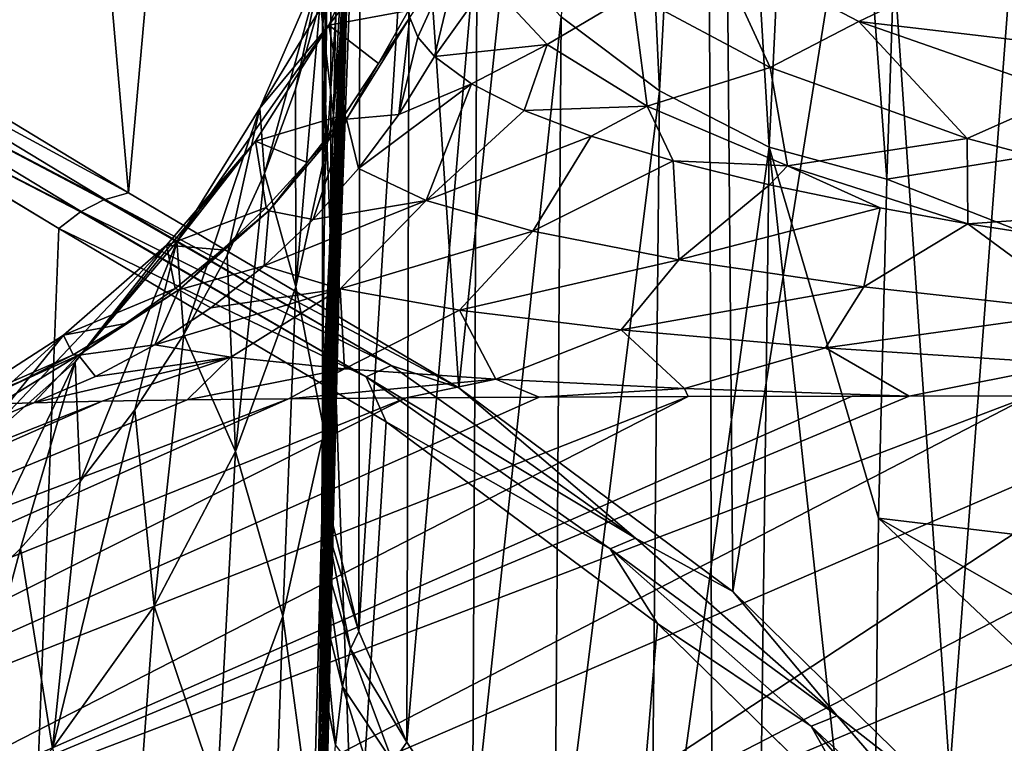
# Model space of a CAD drawing. Header units: millimetres. Extents: x -24 to 24, y 0 to 188.
# Tile 404 of 460: x -12.22 to -10.17, y 170.45 to 171.96. Entities that reach past the tile are written whole.
import ezdxf

# ---------------------------------------------------------------- set-up
doc = ezdxf.new("R2010")
doc.units = ezdxf.units.MM
doc.header["$LTSCALE"] = 58.620611
for name, color, linetype in [('103', 7, 'CONTINUOUS'), ('105', 7, 'CONTINUOUS'), ('112', 7, 'CONTINUOUS'), ('113', 7, 'CONTINUOUS'), ('114', 7, 'CONTINUOUS'), ('115', 7, 'CONTINUOUS'), ('116', 7, 'CONTINUOUS'), ('117', 7, 'CONTINUOUS'), ('125', 7, 'CONTINUOUS'), ('166', 7, 'CONTINUOUS'), ('173', 7, 'CONTINUOUS'), ('402', 7, 'CONTINUOUS'), ('405', 7, 'CONTINUOUS'), ('406', 7, 'CONTINUOUS'), ('77', 7, 'CONTINUOUS'), ('78', 7, 'CONTINUOUS'), ('89', 7, 'CONTINUOUS')]:
    doc.layers.add(name, color=color, linetype=linetype)

msp = doc.modelspace()

# ---------------------------------------------------------------- linework, layer by layer
at = {"layer": '103', "color": 7, "linetype": 'CONTINUOUS'}
for points in [[(-11.405, 171.9653, -1.0714), (-11.2946, 172.1299, -1.0929), (-11.3883, 171.9244, -1.5043), (-11.405, 171.9653, -1.0714)], [(-11.3883, 171.9244, -1.5043), (-11.2946, 172.1299, -1.0929), (-11.3537, 171.8837, -1.9433), (-11.3883, 171.9244, -1.5043)], [(-11.3537, 171.8837, -1.9433), (-11.2946, 172.1299, -1.0929), (-11.2415, 172.0408, -1.955), (-11.3537, 171.8837, -1.9433)]]:
    msp.add_3dface(points, dxfattribs=at)
at = {"layer": '105', "color": 7, "linetype": 'CONTINUOUS'}
for points in [[(-10.6543, 171.861, -4.4017), (-10.9409, 172.0149, -3.1923), (-10.7706, 172.1143, -3.2238), (-10.6543, 171.861, -4.4017)], [(-10.3055, 172.0356, -4.3873), (-10.4692, 171.9568, -4.4621), (-10.7706, 172.1143, -3.2238), (-10.3055, 172.0356, -4.3873)], [(-10.4692, 171.9568, -4.4621), (-10.6543, 171.861, -4.4017), (-10.7706, 172.1143, -3.2238), (-10.4692, 171.9568, -4.4621)], [(-10.3055, 172.0356, -4.3873), (-10.1071, 172.068, -4.3888), (-9.8886, 171.8886, -5.5557), (-10.3055, 172.0356, -4.3873)], [(-11.3537, 171.8837, -1.9433), (-11.2415, 172.0408, -1.955), (-11.1188, 171.9092, -2.9739), (-11.3537, 171.8837, -1.9433)], [(-11.1188, 171.9092, -2.9739), (-11.2415, 172.0408, -1.955), (-10.9409, 172.0149, -3.1923), (-11.1188, 171.9092, -2.9739)], [(-10.3055, 172.0356, -4.3873), (-9.8886, 171.8886, -5.5557), (-10.4692, 171.9568, -4.4621), (-10.3055, 172.0356, -4.3873)], [(-10.9104, 171.7808, -3.9798), (-11.1188, 171.9092, -2.9739), (-10.9409, 172.0149, -3.1923), (-10.9104, 171.7808, -3.9798)], [(-10.6543, 171.861, -4.4017), (-10.9104, 171.7808, -3.9798), (-10.9409, 172.0149, -3.1923), (-10.6543, 171.861, -4.4017)], [(-10.2437, 171.713, -5.577), (-10.6543, 171.861, -4.4017), (-10.4692, 171.9568, -4.4621), (-10.2437, 171.713, -5.577)], [(-9.8886, 171.8886, -5.5557), (-10.0358, 171.8058, -5.663), (-10.4692, 171.9568, -4.4621), (-9.8886, 171.8886, -5.5557)], [(-10.0358, 171.8058, -5.663), (-10.2437, 171.713, -5.577), (-10.4692, 171.9568, -4.4621), (-10.0358, 171.8058, -5.663)], [(-11.276, 171.8268, -2.5628), (-11.3537, 171.8837, -1.9433), (-11.1188, 171.9092, -2.9739), (-11.276, 171.8268, -2.5628)], [(-11.1669, 171.7716, -3.1751), (-11.276, 171.8268, -2.5628), (-11.1188, 171.9092, -2.9739), (-11.1669, 171.7716, -3.1751)], [(-10.9104, 171.7808, -3.9798), (-11.1669, 171.7716, -3.1751), (-11.1188, 171.9092, -2.9739), (-10.9104, 171.7808, -3.9798)], [(-10.6175, 171.6561, -4.9657), (-10.9104, 171.7808, -3.9798), (-10.6543, 171.861, -4.4017), (-10.6175, 171.6561, -4.9657)], [(-10.2437, 171.713, -5.577), (-10.6175, 171.6561, -4.9657), (-10.6543, 171.861, -4.4017), (-10.2437, 171.713, -5.577)], [(-9.713, 171.5722, -6.7061), (-10.2437, 171.713, -5.577), (-10.0358, 171.8058, -5.663), (-9.713, 171.5722, -6.7061)], [(-11.0267, 171.718, -3.7787), (-11.1669, 171.7716, -3.1751), (-10.9104, 171.7808, -3.9798), (-11.0267, 171.718, -3.7787)], [(-10.8559, 171.6662, -4.3725), (-11.0267, 171.718, -3.7787), (-10.9104, 171.7808, -3.9798), (-10.8559, 171.6662, -4.3725)], [(-10.6175, 171.6561, -4.9657), (-10.8559, 171.6662, -4.3725), (-10.9104, 171.7808, -3.9798), (-10.6175, 171.6561, -4.9657)], [(-10.2419, 171.5354, -5.9252), (-10.6175, 171.6561, -4.9657), (-10.2437, 171.713, -5.577), (-10.2419, 171.5354, -5.9252)], [(-9.713, 171.5722, -6.7061), (-10.2419, 171.5354, -5.9252), (-10.2437, 171.713, -5.577), (-9.713, 171.5722, -6.7061)], [(-10.655, 171.6163, -4.9551), (-10.8559, 171.6662, -4.3725), (-10.6175, 171.6561, -4.9657), (-10.655, 171.6163, -4.9551)], [(-10.4246, 171.5684, -5.5253), (-10.655, 171.6163, -4.9551), (-10.6175, 171.6561, -4.9657), (-10.4246, 171.5684, -5.5253)], [(-10.2419, 171.5354, -5.9252), (-10.4246, 171.5684, -5.5253), (-10.6175, 171.6561, -4.9657), (-10.2419, 171.5354, -5.9252)], [(-9.8784, 171.4791, -6.6227), (-10.2419, 171.5354, -5.9252), (-9.713, 171.5722, -6.7061), (-9.8784, 171.4791, -6.6227)]]:
    msp.add_3dface(points, dxfattribs=at)
at = {"layer": '112', "color": 7, "linetype": 'CONTINUOUS'}
for points in [[(-11.5331, 172.126, 9.4799), (-11.5298, 172.3679, 6.8032), (-11.5637, 171.761, 9.4024), (-11.5331, 172.126, 9.4799)], [(-11.5298, 172.3679, 6.8032), (-11.5539, 172.1812, 6.7775), (-11.5637, 171.761, 9.4024), (-11.5298, 172.3679, 6.8032)], [(-11.5539, 172.1812, 6.7775), (-11.5918, 171.9969, 6.7507), (-11.5637, 171.761, 9.4024), (-11.5539, 172.1812, 6.7775)], [(-11.5476, 171.5956, 11.741), (-11.5331, 172.126, 9.4799), (-11.5637, 171.761, 9.4024), (-11.5476, 171.5956, 11.741)], [(-11.5918, 171.9969, 6.7507), (-11.6432, 171.8162, 6.7227), (-11.6424, 171.4039, 9.3221), (-11.5918, 171.9969, 6.7507)], [(-11.5637, 171.761, 9.4024), (-11.5918, 171.9969, 6.7507), (-11.6424, 171.4039, 9.3221), (-11.5637, 171.761, 9.4024)], [(-11.6432, 171.8162, 6.7227), (-11.708, 171.6399, 6.6938), (-11.6424, 171.4039, 9.3221), (-11.6432, 171.8162, 6.7227)], [(-11.5637, 171.761, 9.4024), (-11.6424, 171.4039, 9.3221), (-11.5834, 171.1028, 11.9848), (-11.5637, 171.761, 9.4024)], [(-11.5502, 171.4965, 12.1012), (-11.5637, 171.761, 9.4024), (-11.5834, 171.1028, 11.9848), (-11.5502, 171.4965, 12.1012)], [(-11.5502, 171.4965, 12.1012), (-11.5476, 171.5956, 11.741), (-11.5637, 171.761, 9.4024), (-11.5502, 171.4965, 12.1012)], [(-11.708, 171.6399, 6.6938), (-11.7857, 171.4691, 6.6641), (-11.7678, 171.0611, 9.2391), (-11.708, 171.6399, 6.6938)], [(-11.6424, 171.4039, 9.3221), (-11.708, 171.6399, 6.6938), (-11.7678, 171.0611, 9.2391), (-11.6424, 171.4039, 9.3221)], [(-11.5656, 170.8753, 14.0844), (-11.5502, 171.4965, 12.1012), (-11.5834, 171.1028, 11.9848), (-11.5656, 170.8753, 14.0844)], [(-11.7857, 171.4691, 6.6641), (-11.8759, 171.3046, 6.6337), (-11.7678, 171.0611, 9.2391), (-11.7857, 171.4691, 6.6641)], [(-11.6424, 171.4039, 9.3221), (-11.7678, 171.0611, 9.2391), (-11.6694, 170.7178, 11.8667), (-11.6424, 171.4039, 9.3221)], [(-11.5834, 171.1028, 11.9848), (-11.6424, 171.4039, 9.3221), (-11.6694, 170.7178, 11.8667), (-11.5834, 171.1028, 11.9848)], [(-11.8759, 171.3046, 6.6337), (-11.9781, 171.1475, 6.6029), (-11.9379, 170.7384, 9.1547), (-11.8759, 171.3046, 6.6337)], [(-11.7678, 171.0611, 9.2391), (-11.8759, 171.3046, 6.6337), (-11.9379, 170.7384, 9.1547), (-11.7678, 171.0611, 9.2391)], [(-11.9781, 171.1475, 6.6029), (-12.0917, 170.9984, 6.5718), (-12.1497, 170.4415, 9.0704), (-11.9781, 171.1475, 6.6029)], [(-11.9379, 170.7384, 9.1547), (-11.9781, 171.1475, 6.6029), (-12.1497, 170.4415, 9.0704), (-11.9379, 170.7384, 9.1547)], [(-11.5834, 171.1028, 11.9848), (-11.6694, 170.7178, 11.8667), (-11.6064, 170.248, 14.5119), (-11.5834, 171.1028, 11.9848)], [(-11.5706, 170.6658, 14.6723), (-11.5834, 171.1028, 11.9848), (-11.6064, 170.248, 14.5119), (-11.5706, 170.6658, 14.6723)], [(-11.5706, 170.6658, 14.6723), (-11.5656, 170.8753, 14.0844), (-11.5834, 171.1028, 11.9848), (-11.5706, 170.6658, 14.6723)], [(-11.7678, 171.0611, 9.2391), (-11.9379, 170.7384, 9.1547), (-11.8065, 170.3485, 11.7467), (-11.7678, 171.0611, 9.2391)], [(-11.6694, 170.7178, 11.8667), (-11.7678, 171.0611, 9.2391), (-11.8065, 170.3485, 11.7467), (-11.6694, 170.7178, 11.8667)], [(-12.0917, 170.9984, 6.5718), (-12.2162, 170.8583, 6.5406), (-12.1497, 170.4415, 9.0704), (-12.0917, 170.9984, 6.5718)], [(-12.2162, 170.8583, 6.5406), (-12.3509, 170.728, 6.5094), (-12.3996, 170.1752, 8.9876), (-12.2162, 170.8583, 6.5406)], [(-12.1497, 170.4415, 9.0704), (-12.2162, 170.8583, 6.5406), (-12.3996, 170.1752, 8.9876), (-12.1497, 170.4415, 9.0704)], [(-11.9379, 170.7384, 9.1547), (-12.1497, 170.4415, 9.0704), (-11.9926, 170.0013, 11.6267), (-11.9379, 170.7384, 9.1547)], [(-11.8065, 170.3485, 11.7467), (-11.9379, 170.7384, 9.1547), (-11.9926, 170.0013, 11.6267), (-11.8065, 170.3485, 11.7467)], [(-11.6694, 170.7178, 11.8667), (-11.8065, 170.3485, 11.7467), (-11.6994, 169.8393, 14.3511), (-11.6694, 170.7178, 11.8667)], [(-11.6064, 170.248, 14.5119), (-11.6694, 170.7178, 11.8667), (-11.6994, 169.8393, 14.3511), (-11.6064, 170.248, 14.5119)], [(-11.586, 170.003, 16.3432), (-11.5706, 170.6658, 14.6723), (-11.6064, 170.248, 14.5119), (-11.586, 170.003, 16.3432)]]:
    msp.add_3dface(points, dxfattribs=at)
at = {"layer": '113', "color": 7, "linetype": 'CONTINUOUS'}
for points in [[(-11.4569, 172.205, 1.636), (-11.5733, 171.9493, 1.648), (-11.7175, 171.7764, 4.1829), (-11.4569, 172.205, 1.636)], [(-11.5865, 172.078, 4.2201), (-11.4569, 172.205, 1.636), (-11.7175, 171.7764, 4.1829), (-11.5865, 172.078, 4.2201)], [(-11.4569, 172.205, 1.636), (-11.4378, 172.1262, 0.6761), (-11.5733, 171.9493, 1.648), (-11.4569, 172.205, 1.636)], [(-11.4378, 172.1262, 0.6761), (-11.4073, 171.9797, -0.9262), (-11.5733, 171.9493, 1.648), (-11.4378, 172.1262, 0.6761)], [(-11.708, 171.6399, 6.6938), (-11.5865, 172.078, 4.2201), (-11.7175, 171.7764, 4.1829), (-11.708, 171.6399, 6.6938)], [(-11.708, 171.6399, 6.6938), (-11.6432, 171.8162, 6.7227), (-11.5865, 172.078, 4.2201), (-11.708, 171.6399, 6.6938)], [(-11.6432, 171.8162, 6.7227), (-11.5918, 171.9969, 6.7507), (-11.5865, 172.078, 4.2201), (-11.6432, 171.8162, 6.7227)], [(-11.4073, 171.9797, -0.9262), (-11.47, 171.8692, -0.9254), (-11.5733, 171.9493, 1.648), (-11.4073, 171.9797, -0.9262)], [(-11.5733, 171.9493, 1.648), (-11.7263, 171.7077, 1.6263), (-11.8905, 171.4976, 4.1405), (-11.5733, 171.9493, 1.648)], [(-11.7175, 171.7764, 4.1829), (-11.5733, 171.9493, 1.648), (-11.8905, 171.4976, 4.1405), (-11.7175, 171.7764, 4.1829)], [(-11.5733, 171.9493, 1.648), (-11.5406, 171.7634, -0.9258), (-11.7263, 171.7077, 1.6263), (-11.5733, 171.9493, 1.648)], [(-11.47, 171.8692, -0.9254), (-11.5406, 171.7634, -0.9258), (-11.5733, 171.9493, 1.648), (-11.47, 171.8692, -0.9254)], [(-11.8759, 171.3046, 6.6337), (-11.7175, 171.7764, 4.1829), (-11.8905, 171.4976, 4.1405), (-11.8759, 171.3046, 6.6337)], [(-11.8759, 171.3046, 6.6337), (-11.7857, 171.4691, 6.6641), (-11.7175, 171.7764, 4.1829), (-11.8759, 171.3046, 6.6337)], [(-11.7857, 171.4691, 6.6641), (-11.708, 171.6399, 6.6938), (-11.7175, 171.7764, 4.1829), (-11.7857, 171.4691, 6.6641)], [(-11.5406, 171.7634, -0.9258), (-11.6187, 171.6632, -0.9278), (-11.7263, 171.7077, 1.6263), (-11.5406, 171.7634, -0.9258)], [(-11.7263, 171.7077, 1.6263), (-11.912, 171.4909, 1.5989), (-12.1019, 171.2473, 4.094), (-11.7263, 171.7077, 1.6263)], [(-11.8905, 171.4976, 4.1405), (-11.7263, 171.7077, 1.6263), (-12.1019, 171.2473, 4.094), (-11.8905, 171.4976, 4.1405)], [(-11.7263, 171.7077, 1.6263), (-11.704, 171.569, -0.9313), (-11.912, 171.4909, 1.5989), (-11.7263, 171.7077, 1.6263)], [(-11.6187, 171.6632, -0.9278), (-11.704, 171.569, -0.9313), (-11.7263, 171.7077, 1.6263), (-11.6187, 171.6632, -0.9278)], [(-11.704, 171.569, -0.9313), (-11.7959, 171.4813, -0.9364), (-11.912, 171.4909, 1.5989), (-11.704, 171.569, -0.9313)], [(-11.912, 171.4909, 1.5989), (-12.1266, 171.3033, 1.5664), (-12.3472, 171.0309, 4.0443), (-11.912, 171.4909, 1.5989)], [(-12.1019, 171.2473, 4.094), (-11.912, 171.4909, 1.5989), (-12.3472, 171.0309, 4.0443), (-12.1019, 171.2473, 4.094)], [(-11.912, 171.4909, 1.5989), (-11.894, 171.4007, -0.9429), (-12.1266, 171.3033, 1.5664), (-11.912, 171.4909, 1.5989)], [(-12.0917, 170.9984, 6.5718), (-11.8905, 171.4976, 4.1405), (-12.1019, 171.2473, 4.094), (-12.0917, 170.9984, 6.5718)], [(-12.0917, 170.9984, 6.5718), (-11.9781, 171.1475, 6.6029), (-11.8905, 171.4976, 4.1405), (-12.0917, 170.9984, 6.5718)], [(-11.9781, 171.1475, 6.6029), (-11.8759, 171.3046, 6.6337), (-11.8905, 171.4976, 4.1405), (-11.9781, 171.1475, 6.6029)], [(-11.7959, 171.4813, -0.9364), (-11.894, 171.4007, -0.9429), (-11.912, 171.4909, 1.5989), (-11.7959, 171.4813, -0.9364)], [(-11.894, 171.4007, -0.9429), (-11.9976, 171.3276, -0.9509), (-12.1266, 171.3033, 1.5664), (-11.894, 171.4007, -0.9429)], [(-11.9976, 171.3276, -0.9509), (-12.1063, 171.2624, -0.9603), (-12.1266, 171.3033, 1.5664), (-11.9976, 171.3276, -0.9509)], [(-12.1266, 171.3033, 1.5664), (-12.3655, 171.149, 1.5296), (-12.6213, 170.853, 3.9925), (-12.1266, 171.3033, 1.5664)], [(-12.3472, 171.0309, 4.0443), (-12.1266, 171.3033, 1.5664), (-12.6213, 170.853, 3.9925), (-12.3472, 171.0309, 4.0443)], [(-12.1266, 171.3033, 1.5664), (-12.1063, 171.2624, -0.9603), (-12.3655, 171.149, 1.5296), (-12.1266, 171.3033, 1.5664)], [(-12.1063, 171.2624, -0.9603), (-12.2194, 171.2055, -0.9711), (-12.3655, 171.149, 1.5296), (-12.1063, 171.2624, -0.9603)], [(-12.3509, 170.728, 6.5094), (-12.2162, 170.8583, 6.5406), (-12.1019, 171.2473, 4.094), (-12.3509, 170.728, 6.5094)], [(-12.3509, 170.728, 6.5094), (-12.1019, 171.2473, 4.094), (-12.3472, 171.0309, 4.0443), (-12.3509, 170.728, 6.5094)], [(-12.2162, 170.8583, 6.5406), (-12.0917, 170.9984, 6.5718), (-12.1019, 171.2473, 4.094), (-12.2162, 170.8583, 6.5406)]]:
    msp.add_3dface(points, dxfattribs=at)
at = {"layer": '114', "color": 7, "linetype": 'CONTINUOUS'}
for points in [[(-11.4073, 171.9797, -0.9262), (-11.405, 171.9653, -1.0714), (-11.47, 171.8692, -0.9254), (-11.4073, 171.9797, -0.9262)], [(-11.47, 171.8692, -0.9254), (-11.405, 171.9653, -1.0714), (-11.5371, 171.7532, -1.0689), (-11.47, 171.8692, -0.9254)], [(-11.5406, 171.7634, -0.9258), (-11.47, 171.8692, -0.9254), (-11.5371, 171.7532, -1.0689), (-11.5406, 171.7634, -0.9258)], [(-11.6987, 171.5625, -1.0727), (-11.6187, 171.6632, -0.9278), (-11.5371, 171.7532, -1.0689), (-11.6987, 171.5625, -1.0727)], [(-11.6187, 171.6632, -0.9278), (-11.5406, 171.7634, -0.9258), (-11.5371, 171.7532, -1.0689), (-11.6187, 171.6632, -0.9278)], [(-11.704, 171.569, -0.9313), (-11.6187, 171.6632, -0.9278), (-11.6987, 171.5625, -1.0727), (-11.704, 171.569, -0.9313)], [(-11.7959, 171.4813, -0.9364), (-11.704, 171.569, -0.9313), (-11.6987, 171.5625, -1.0727), (-11.7959, 171.4813, -0.9364)], [(-11.8861, 171.3974, -1.0828), (-11.7959, 171.4813, -0.9364), (-11.6987, 171.5625, -1.0727), (-11.8861, 171.3974, -1.0828)], [(-11.894, 171.4007, -0.9429), (-11.7959, 171.4813, -0.9364), (-11.8861, 171.3974, -1.0828), (-11.894, 171.4007, -0.9429)], [(-12.0953, 171.2617, -1.099), (-11.9976, 171.3276, -0.9509), (-11.8861, 171.3974, -1.0828), (-12.0953, 171.2617, -1.099)], [(-11.9976, 171.3276, -0.9509), (-11.894, 171.4007, -0.9429), (-11.8861, 171.3974, -1.0828), (-11.9976, 171.3276, -0.9509)], [(-12.1063, 171.2624, -0.9603), (-11.9976, 171.3276, -0.9509), (-12.0953, 171.2617, -1.099), (-12.1063, 171.2624, -0.9603)], [(-12.3217, 171.1581, -1.1209), (-12.2194, 171.2055, -0.9711), (-12.0953, 171.2617, -1.099), (-12.3217, 171.1581, -1.1209)], [(-12.2194, 171.2055, -0.9711), (-12.1063, 171.2624, -0.9603), (-12.0953, 171.2617, -1.099), (-12.2194, 171.2055, -0.9711)]]:
    msp.add_3dface(points, dxfattribs=at)
at = {"layer": '115', "color": 7, "linetype": 'CONTINUOUS'}
for points in [[(-11.5371, 171.7532, -1.0689), (-11.405, 171.9653, -1.0714), (-11.428, 171.7633, -1.9484), (-11.5371, 171.7532, -1.0689)], [(-11.405, 171.9653, -1.0714), (-11.3883, 171.9244, -1.5043), (-11.428, 171.7633, -1.9484), (-11.405, 171.9653, -1.0714)], [(-11.3883, 171.9244, -1.5043), (-11.3537, 171.8837, -1.9433), (-11.428, 171.7633, -1.9484), (-11.3883, 171.9244, -1.5043)], [(-11.6987, 171.5625, -1.0727), (-11.5371, 171.7532, -1.0689), (-11.6063, 171.5443, -1.9671), (-11.6987, 171.5625, -1.0727)], [(-11.6063, 171.5443, -1.9671), (-11.5371, 171.7532, -1.0689), (-11.512, 171.6503, -1.9563), (-11.6063, 171.5443, -1.9671)], [(-11.512, 171.6503, -1.9563), (-11.5371, 171.7532, -1.0689), (-11.428, 171.7633, -1.9484), (-11.512, 171.6503, -1.9563)], [(-11.8861, 171.3974, -1.0828), (-11.6987, 171.5625, -1.0727), (-11.7086, 171.4478, -1.9806), (-11.8861, 171.3974, -1.0828)], [(-11.7086, 171.4478, -1.9806), (-11.6987, 171.5625, -1.0727), (-11.6063, 171.5443, -1.9671), (-11.7086, 171.4478, -1.9806)], [(-11.8192, 171.3603, -1.9968), (-11.8861, 171.3974, -1.0828), (-11.7086, 171.4478, -1.9806), (-11.8192, 171.3603, -1.9968)], [(-12.0953, 171.2617, -1.099), (-11.8861, 171.3974, -1.0828), (-11.9365, 171.2833, -2.0155), (-12.0953, 171.2617, -1.099)], [(-11.9365, 171.2833, -2.0155), (-11.8861, 171.3974, -1.0828), (-11.8192, 171.3603, -1.9968), (-11.9365, 171.2833, -2.0155)], [(-12.0599, 171.2171, -2.0366), (-12.0953, 171.2617, -1.099), (-11.9365, 171.2833, -2.0155), (-12.0599, 171.2171, -2.0366)], [(-12.2614, 171.1602, -1.6118), (-12.3217, 171.1581, -1.1209), (-12.0953, 171.2617, -1.099), (-12.2614, 171.1602, -1.6118)], [(-12.1884, 171.1623, -2.0598), (-12.2614, 171.1602, -1.6118), (-12.0953, 171.2617, -1.099), (-12.1884, 171.1623, -2.0598)], [(-12.1884, 171.1623, -2.0598), (-12.0953, 171.2617, -1.099), (-12.0599, 171.2171, -2.0366), (-12.1884, 171.1623, -2.0598)]]:
    msp.add_3dface(points, dxfattribs=at)
at = {"layer": '116', "color": 7, "linetype": 'CONTINUOUS'}
for points in [[(-11.3537, 171.8837, -1.9433), (-11.276, 171.8268, -2.5628), (-11.428, 171.7633, -1.9484), (-11.3537, 171.8837, -1.9433)], [(-11.276, 171.8268, -2.5628), (-11.512, 171.6503, -1.9563), (-11.428, 171.7633, -1.9484), (-11.276, 171.8268, -2.5628)], [(-11.512, 171.6503, -1.9563), (-11.276, 171.8268, -2.5628), (-11.3708, 171.5837, -2.9345), (-11.512, 171.6503, -1.9563)], [(-11.276, 171.8268, -2.5628), (-11.1669, 171.7716, -3.1751), (-11.3708, 171.5837, -2.9345), (-11.276, 171.8268, -2.5628)], [(-11.1669, 171.7716, -3.1751), (-11.0267, 171.718, -3.7787), (-11.3708, 171.5837, -2.9345), (-11.1669, 171.7716, -3.1751)], [(-11.3708, 171.5837, -2.9345), (-11.0267, 171.718, -3.7787), (-11.1483, 171.52, -3.9029), (-11.3708, 171.5837, -2.9345)], [(-11.0267, 171.718, -3.7787), (-10.8559, 171.6662, -4.3725), (-11.1483, 171.52, -3.9029), (-11.0267, 171.718, -3.7787)], [(-11.6063, 171.5443, -1.9671), (-11.512, 171.6503, -1.9563), (-11.3708, 171.5837, -2.9345), (-11.6063, 171.5443, -1.9671)], [(-11.1483, 171.52, -3.9029), (-10.8559, 171.6662, -4.3725), (-10.8442, 171.4599, -4.8542), (-11.1483, 171.52, -3.9029)], [(-10.8559, 171.6662, -4.3725), (-10.655, 171.6163, -4.9551), (-10.8442, 171.4599, -4.8542), (-10.8559, 171.6662, -4.3725)], [(-10.655, 171.6163, -4.9551), (-10.4246, 171.5684, -5.5253), (-10.8442, 171.4599, -4.8542), (-10.655, 171.6163, -4.9551)], [(-11.7086, 171.4478, -1.9806), (-11.6063, 171.5443, -1.9671), (-11.3708, 171.5837, -2.9345), (-11.7086, 171.4478, -1.9806)], [(-11.7086, 171.4478, -1.9806), (-11.3708, 171.5837, -2.9345), (-11.5497, 171.4001, -3.0085), (-11.7086, 171.4478, -1.9806)], [(-11.3708, 171.5837, -2.9345), (-11.1483, 171.52, -3.9029), (-11.5497, 171.4001, -3.0085), (-11.3708, 171.5837, -2.9345)], [(-10.8442, 171.4599, -4.8542), (-10.4246, 171.5684, -5.5253), (-10.4591, 171.4038, -5.7812), (-10.8442, 171.4599, -4.8542)], [(-10.4246, 171.5684, -5.5253), (-10.2419, 171.5354, -5.9252), (-10.4591, 171.4038, -5.7812), (-10.4246, 171.5684, -5.5253)], [(-10.4591, 171.4038, -5.7812), (-10.2419, 171.5354, -5.9252), (-9.9941, 171.3524, -6.6765), (-10.4591, 171.4038, -5.7812)], [(-10.2419, 171.5354, -5.9252), (-9.8784, 171.4791, -6.6227), (-9.9941, 171.3524, -6.6765), (-10.2419, 171.5354, -5.9252)], [(-11.1483, 171.52, -3.9029), (-11.3016, 171.3553, -4.0239), (-11.5497, 171.4001, -3.0085), (-11.1483, 171.52, -3.9029)], [(-11.1483, 171.52, -3.9029), (-10.8442, 171.4599, -4.8542), (-11.3016, 171.3553, -4.0239), (-11.1483, 171.52, -3.9029)], [(-11.8192, 171.3603, -1.9968), (-11.7086, 171.4478, -1.9806), (-11.5497, 171.4001, -3.0085), (-11.8192, 171.3603, -1.9968)], [(-10.8442, 171.4599, -4.8542), (-10.9644, 171.314, -5.018), (-11.3016, 171.3553, -4.0239), (-10.8442, 171.4599, -4.8542)], [(-10.8442, 171.4599, -4.8542), (-10.4591, 171.4038, -5.7812), (-10.9644, 171.314, -5.018), (-10.8442, 171.4599, -4.8542)], [(-10.4591, 171.4038, -5.7812), (-10.5388, 171.2767, -5.9828), (-10.9644, 171.314, -5.018), (-10.4591, 171.4038, -5.7812)], [(-10.4591, 171.4038, -5.7812), (-9.9941, 171.3524, -6.6765), (-10.5388, 171.2767, -5.9828), (-10.4591, 171.4038, -5.7812)], [(-11.9365, 171.2833, -2.0155), (-11.8192, 171.3603, -1.9968), (-11.5497, 171.4001, -3.0085), (-11.9365, 171.2833, -2.0155)], [(-11.7778, 171.2571, -2.9847), (-11.9365, 171.2833, -2.0155), (-11.5497, 171.4001, -3.0085), (-11.7778, 171.2571, -2.9847)], [(-11.5407, 171.2329, -3.9415), (-11.7778, 171.2571, -2.9847), (-11.5497, 171.4001, -3.0085), (-11.5407, 171.2329, -3.9415)], [(-11.3016, 171.3553, -4.0239), (-11.5407, 171.2329, -3.9415), (-11.5497, 171.4001, -3.0085), (-11.3016, 171.3553, -4.0239)], [(-11.2253, 171.2112, -4.8787), (-11.5407, 171.2329, -3.9415), (-11.3016, 171.3553, -4.0239), (-11.2253, 171.2112, -4.8787)], [(-10.9644, 171.314, -5.018), (-11.2253, 171.2112, -4.8787), (-11.3016, 171.3553, -4.0239), (-10.9644, 171.314, -5.018)], [(-9.9941, 171.3524, -6.6765), (-10.0267, 171.2438, -6.9095), (-10.5388, 171.2767, -5.9828), (-9.9941, 171.3524, -6.6765)], [(-10.8325, 171.1922, -5.7895), (-11.2253, 171.2112, -4.8787), (-10.9644, 171.314, -5.018), (-10.8325, 171.1922, -5.7895)], [(-10.5388, 171.2767, -5.9828), (-10.8325, 171.1922, -5.7895), (-10.9644, 171.314, -5.018), (-10.5388, 171.2767, -5.9828)], [(-12.0599, 171.2171, -2.0366), (-11.9365, 171.2833, -2.0155), (-11.7778, 171.2571, -2.9847), (-12.0599, 171.2171, -2.0366)], [(-10.3641, 171.1763, -6.6669), (-10.8325, 171.1922, -5.7895), (-10.5388, 171.2767, -5.9828), (-10.3641, 171.1763, -6.6669)], [(-10.0267, 171.2438, -6.9095), (-10.3641, 171.1763, -6.6669), (-10.5388, 171.2767, -5.9828), (-10.0267, 171.2438, -6.9095)], [(-12.0461, 171.1656, -2.7326), (-12.1884, 171.1623, -2.0598), (-11.7778, 171.2571, -2.9847), (-12.0461, 171.1656, -2.7326)], [(-12.1884, 171.1623, -2.0598), (-12.0599, 171.2171, -2.0366), (-11.7778, 171.2571, -2.9847), (-12.1884, 171.1623, -2.0598)], [(-11.869, 171.1684, -3.3937), (-12.0461, 171.1656, -2.7326), (-11.7778, 171.2571, -2.9847), (-11.869, 171.1684, -3.3937)], [(-11.5407, 171.2329, -3.9415), (-11.869, 171.1684, -3.3937), (-11.7778, 171.2571, -2.9847), (-11.5407, 171.2329, -3.9415)], [(-10.1112, 171.1766, -7.0428), (-10.3641, 171.1763, -6.6669), (-10.0267, 171.2438, -6.9095), (-10.1112, 171.1766, -7.0428)], [(-11.6577, 171.1707, -4.0418), (-11.869, 171.1684, -3.3937), (-11.5407, 171.2329, -3.9415), (-11.6577, 171.1707, -4.0418)], [(-11.2253, 171.2112, -4.8787), (-11.6577, 171.1707, -4.0418), (-11.5407, 171.2329, -3.9415), (-11.2253, 171.2112, -4.8787)], [(-11.4128, 171.1725, -4.6756), (-11.6577, 171.1707, -4.0418), (-11.2253, 171.2112, -4.8787), (-11.4128, 171.1725, -4.6756)], [(-11.135, 171.174, -5.2939), (-11.4128, 171.1725, -4.6756), (-11.2253, 171.2112, -4.8787), (-11.135, 171.174, -5.2939)], [(-10.8325, 171.1922, -5.7895), (-11.135, 171.174, -5.2939), (-11.2253, 171.2112, -4.8787), (-10.8325, 171.1922, -5.7895)], [(-10.8249, 171.1752, -5.8954), (-11.135, 171.174, -5.2939), (-10.8325, 171.1922, -5.7895), (-10.8249, 171.1752, -5.8954)], [(-10.3641, 171.1763, -6.6669), (-10.8249, 171.1752, -5.8954), (-10.8325, 171.1922, -5.7895), (-10.3641, 171.1763, -6.6669)], [(-10.3641, 171.1763, -6.6669), (-10.4834, 171.176, -6.4789), (-10.8249, 171.1752, -5.8954), (-10.3641, 171.1763, -6.6669)]]:
    msp.add_3dface(points, dxfattribs=at)
at = {"layer": '117', "color": 7, "linetype": 'CONTINUOUS'}
for points in [[(-11.0893, 171.9665, 40.1393), (-10.8844, 171.8123, 40.1601), (-10.9808, 173.88, 54.5582), (-11.0893, 171.9665, 40.1393)], [(-10.9808, 173.88, 54.5582), (-10.8844, 171.8123, 40.1601), (-10.7799, 173.7527, 54.5761), (-10.9808, 173.88, 54.5582)], [(-10.8844, 171.8123, 40.1601), (-10.6561, 171.6949, 40.1759), (-10.7799, 173.7527, 54.5761), (-10.8844, 171.8123, 40.1601)], [(-10.7799, 173.7527, 54.5761), (-10.6561, 171.6949, 40.1759), (-10.5615, 173.658, 54.5893), (-10.7799, 173.7527, 54.5761)], [(-10.6561, 171.6949, 40.1759), (-10.411, 171.6284, 40.2659), (-10.5615, 173.658, 54.5893), (-10.6561, 171.6949, 40.1759)], [(-10.411, 171.6284, 40.2659), (-10.3953, 172.0913, 43.6915), (-10.5615, 173.658, 54.5893), (-10.411, 171.6284, 40.2659)], [(-11.5866, 171.9451, 31.3756), (-11.5867, 171.5606, 28.476), (-11.5688, 172.8475, 40.0199), (-11.5866, 171.9451, 31.3756)], [(-11.5867, 171.5606, 28.476), (-11.5867, 171.1796, 25.5888), (-11.5688, 172.8475, 40.0199), (-11.5867, 171.5606, 28.476)], [(-11.5688, 172.8475, 40.0199), (-11.5867, 171.1796, 25.5888), (-11.5698, 170.9295, 25.6218), (-11.5688, 172.8475, 40.0199)], [(-11.5865, 172.3328, 34.2823), (-11.5866, 171.9451, 31.3756), (-11.5688, 172.8475, 40.0199), (-11.5865, 172.3328, 34.2823)], [(-11.508, 172.5999, 40.0535), (-11.5688, 172.8475, 40.0199), (-11.5698, 170.9295, 25.6218), (-11.508, 172.5999, 40.0535)], [(-11.5108, 170.6856, 25.6539), (-11.508, 172.5999, 40.0535), (-11.5698, 170.9295, 25.6218), (-11.5108, 170.6856, 25.6539)], [(-11.4057, 172.366, 40.0852), (-11.508, 172.5999, 40.0535), (-11.5108, 170.6856, 25.6539), (-11.4057, 172.366, 40.0852)], [(-11.4113, 170.455, 25.6842), (-11.4057, 172.366, 40.0852), (-11.5108, 170.6856, 25.6539), (-11.4113, 170.455, 25.6842)], [(-11.2648, 172.1528, 40.1141), (-11.4057, 172.366, 40.0852), (-11.4113, 170.455, 25.6842), (-11.2648, 172.1528, 40.1141)], [(-11.2742, 170.2442, 25.712), (-11.2648, 172.1528, 40.1141), (-11.4113, 170.455, 25.6842), (-11.2742, 170.2442, 25.712)], [(-11.0893, 171.9665, 40.1393), (-11.2648, 172.1528, 40.1141), (-11.2742, 170.2442, 25.712), (-11.0893, 171.9665, 40.1393)], [(-11.1032, 170.0593, 25.7363), (-11.0893, 171.9665, 40.1393), (-11.2742, 170.2442, 25.712), (-11.1032, 170.0593, 25.7363)], [(-10.8844, 171.8123, 40.1601), (-11.0893, 171.9665, 40.1393), (-11.1032, 170.0593, 25.7363), (-10.8844, 171.8123, 40.1601)], [(-10.9034, 169.9054, 25.7565), (-10.8844, 171.8123, 40.1601), (-11.1032, 170.0593, 25.7363), (-10.9034, 169.9054, 25.7565)], [(-10.6561, 171.6949, 40.1759), (-10.8844, 171.8123, 40.1601), (-10.9034, 169.9054, 25.7565), (-10.6561, 171.6949, 40.1759)], [(-10.6803, 169.7871, 25.7721), (-10.6561, 171.6949, 40.1759), (-10.9034, 169.9054, 25.7565), (-10.6803, 169.7871, 25.7721)], [(-10.4421, 169.7079, 25.7824), (-10.6561, 171.6949, 40.1759), (-10.6803, 169.7871, 25.7721), (-10.4421, 169.7079, 25.7824)], [(-10.4421, 169.7079, 25.7824), (-10.4283, 170.9218, 34.9798), (-10.6561, 171.6949, 40.1759), (-10.4421, 169.7079, 25.7824)], [(-10.4283, 170.9218, 34.9798), (-10.411, 171.6284, 40.2659), (-10.6561, 171.6949, 40.1759), (-10.4283, 170.9218, 34.9798)]]:
    msp.add_3dface(points, dxfattribs=at)
at = {"layer": '125', "color": 7, "linetype": 'CONTINUOUS'}
for points in [[(-11.5867, 171.1796, 25.5888), (-11.5869, 171.1183, 25.2019), (-11.5698, 170.9295, 25.6218), (-11.5867, 171.1796, 25.5888)], [(-11.5869, 171.1183, 25.2019), (-11.5874, 171.0375, 24.8213), (-11.5769, 170.8998, 25.1339), (-11.5869, 171.1183, 25.2019)], [(-11.5698, 170.9295, 25.6218), (-11.5869, 171.1183, 25.2019), (-11.5769, 170.8998, 25.1339), (-11.5698, 170.9295, 25.6218)], [(-11.5874, 171.0375, 24.8213), (-11.5883, 170.9378, 24.4488), (-11.5829, 170.8369, 24.6458), (-11.5874, 171.0375, 24.8213)], [(-11.5874, 171.0375, 24.8213), (-11.5829, 170.8369, 24.6458), (-11.5769, 170.8998, 25.1339), (-11.5874, 171.0375, 24.8213)], [(-11.5883, 170.9378, 24.4488), (-11.5895, 170.82, 24.0859), (-11.5877, 170.7399, 24.1598), (-11.5883, 170.9378, 24.4488)], [(-11.5883, 170.9378, 24.4488), (-11.5877, 170.7399, 24.1598), (-11.5829, 170.8369, 24.6458), (-11.5883, 170.9378, 24.4488)], [(-11.5108, 170.6856, 25.6539), (-11.5698, 170.9295, 25.6218), (-11.5769, 170.8998, 25.1339), (-11.5108, 170.6856, 25.6539)], [(-11.5829, 170.8369, 24.6458), (-11.5286, 170.6495, 25.1097), (-11.5769, 170.8998, 25.1339), (-11.5829, 170.8369, 24.6458)], [(-11.5286, 170.6495, 25.1097), (-11.5108, 170.6856, 25.6539), (-11.5769, 170.8998, 25.1339), (-11.5286, 170.6495, 25.1097)], [(-11.5877, 170.7399, 24.1598), (-11.5449, 170.571, 24.566), (-11.5829, 170.8369, 24.6458), (-11.5877, 170.7399, 24.1598)], [(-11.5449, 170.571, 24.566), (-11.5286, 170.6495, 25.1097), (-11.5829, 170.8369, 24.6458), (-11.5449, 170.571, 24.566)], [(-11.5895, 170.82, 24.0859), (-11.5911, 170.6849, 23.7342), (-11.5877, 170.7399, 24.1598), (-11.5895, 170.82, 24.0859)], [(-11.5911, 170.6849, 23.7342), (-11.5915, 170.6076, 23.6784), (-11.5877, 170.7399, 24.1598), (-11.5911, 170.6849, 23.7342)], [(-11.5915, 170.6076, 23.6784), (-11.5597, 170.4486, 24.0261), (-11.5877, 170.7399, 24.1598), (-11.5915, 170.6076, 23.6784)], [(-11.5597, 170.4486, 24.0261), (-11.5449, 170.571, 24.566), (-11.5877, 170.7399, 24.1598), (-11.5597, 170.4486, 24.0261)], [(-11.5911, 170.6849, 23.7342), (-11.5929, 170.5336, 23.3951), (-11.5915, 170.6076, 23.6784), (-11.5911, 170.6849, 23.7342)], [(-11.4113, 170.455, 25.6842), (-11.5108, 170.6856, 25.6539), (-11.5286, 170.6495, 25.1097), (-11.4113, 170.455, 25.6842)], [(-11.5286, 170.6495, 25.1097), (-11.5449, 170.571, 24.566), (-11.4403, 170.4136, 25.117), (-11.5286, 170.6495, 25.1097)], [(-11.4113, 170.455, 25.6842), (-11.5286, 170.6495, 25.1097), (-11.4403, 170.4136, 25.117), (-11.4113, 170.455, 25.6842)], [(-11.5929, 170.5336, 23.3951), (-11.5941, 170.4383, 23.2038), (-11.5915, 170.6076, 23.6784), (-11.5929, 170.5336, 23.3951)], [(-11.5941, 170.4383, 23.2038), (-11.573, 170.2806, 23.4942), (-11.5915, 170.6076, 23.6784), (-11.5941, 170.4383, 23.2038)], [(-11.573, 170.2806, 23.4942), (-11.5597, 170.4486, 24.0261), (-11.5915, 170.6076, 23.6784), (-11.573, 170.2806, 23.4942)], [(-11.5449, 170.571, 24.566), (-11.5597, 170.4486, 24.0261), (-11.4678, 170.3251, 24.5512), (-11.5449, 170.571, 24.566)], [(-11.4403, 170.4136, 25.117), (-11.5449, 170.571, 24.566), (-11.4678, 170.3251, 24.5512), (-11.4403, 170.4136, 25.117)], [(-11.2742, 170.2442, 25.712), (-11.4113, 170.455, 25.6842), (-11.4403, 170.4136, 25.117), (-11.2742, 170.2442, 25.712)]]:
    msp.add_3dface(points, dxfattribs=at)
at = {"layer": '166', "color": 7, "linetype": 'CONTINUOUS'}
for points in [[(-12.1365, 171.5253, 215.7921), (-13.2133, 143.4601, 126.8278), (-12.7813, 171.9163, 217.0601), (-12.1365, 171.5253, 215.7921)], [(-11.454, 171.1226, 214.487), (-13.2133, 143.4601, 126.8278), (-12.1365, 171.5253, 215.7921), (-11.454, 171.1226, 214.487)], [(-10.8887, 170.7023, 213.132), (-13.2133, 143.4601, 126.8278), (-11.454, 171.1226, 214.487), (-10.8887, 170.7023, 213.132)], [(-10.4448, 170.2677, 211.7372), (-13.2133, 143.4601, 126.8278), (-10.8887, 170.7023, 213.132), (-10.4448, 170.2677, 211.7372)]]:
    msp.add_3dface(points, dxfattribs=at)
at = {"layer": '173', "color": 7, "linetype": 'CONTINUOUS'}
for points in [[(-10.7993, 177.8986, 243.6319), (-8.6714, 147.1545, 253.985), (-8.751, 178.1862, 244.4869), (-10.7993, 177.8986, 243.6319)], [(-11.7903, 177.7329, 243.1381), (-10.6996, 146.8852, 253.1309), (-10.7993, 177.8986, 243.6319), (-11.7903, 177.7329, 243.1381)], [(-10.6996, 146.8852, 253.1309), (-8.6714, 147.1545, 253.985), (-10.7993, 177.8986, 243.6319), (-10.6996, 146.8852, 253.1309)], [(-12.7562, 177.553, 242.6013), (-10.6996, 146.8852, 253.1309), (-11.7903, 177.7329, 243.1381), (-12.7562, 177.553, 242.6013)], [(-12.6366, 146.5608, 252.1019), (-10.6996, 146.8852, 253.1309), (-12.7562, 177.553, 242.6013), (-12.6366, 146.5608, 252.1019)]]:
    msp.add_3dface(points, dxfattribs=at)
at = {"layer": '402', "color": 7, "linetype": 'CONTINUOUS'}
for points in [[(-10.7783, 176.152, 230.2439), (-9.8178, 176.4917, 231.2873), (-10.732, 170.769, 213.1694), (-10.7783, 176.152, 230.2439)], [(-10.732, 170.769, 213.1694), (-9.8178, 176.4917, 231.2873), (-10.2841, 170.3302, 211.7617), (-10.732, 170.769, 213.1694)], [(-10.2841, 170.3302, 211.7617), (-9.8178, 176.4917, 231.2873), (-9.9619, 169.8803, 210.3235), (-10.2841, 170.3302, 211.7617)], [(-11.6167, 175.7841, 229.1089), (-10.7783, 176.152, 230.2439), (-11.3024, 171.1934, 214.5368), (-11.6167, 175.7841, 229.1089)], [(-11.3024, 171.1934, 214.5368), (-10.7783, 176.152, 230.2439), (-10.732, 170.769, 213.1694), (-11.3024, 171.1934, 214.5368)], [(-12.3235, 175.3923, 227.8953), (-11.6167, 175.7841, 229.1089), (-11.991, 171.5999, 215.8534), (-12.3235, 175.3923, 227.8953)], [(-11.991, 171.5999, 215.8534), (-11.6167, 175.7841, 229.1089), (-11.3024, 171.1934, 214.5368), (-11.991, 171.5999, 215.8534)], [(-12.628, 171.9864, 217.1063), (-12.3235, 175.3923, 227.8953), (-11.991, 171.5999, 215.8534), (-12.628, 171.9864, 217.1063)]]:
    msp.add_3dface(points, dxfattribs=at)
at = {"layer": '405', "color": 7, "linetype": 'CONTINUOUS'}
for points in [[(-12.628, 171.9864, 217.1063), (-11.991, 171.5999, 215.8534), (-12.665, 171.9645, 217.0557), (-12.628, 171.9864, 217.1063)], [(-12.0395, 171.5862, 215.8295), (-12.7176, 171.9411, 217.0396), (-12.665, 171.9645, 217.0557), (-12.0395, 171.5862, 215.8295)], [(-11.991, 171.5999, 215.8534), (-12.0395, 171.5862, 215.8295), (-12.665, 171.9645, 217.0557), (-11.991, 171.5999, 215.8534)], [(-12.0895, 171.5612, 215.8083), (-12.7813, 171.9163, 217.0601), (-12.7176, 171.9411, 217.0396), (-12.0895, 171.5612, 215.8083)], [(-12.0895, 171.5612, 215.8083), (-12.7176, 171.9411, 217.0396), (-12.0422, 171.5852, 215.8282), (-12.0895, 171.5612, 215.8083)], [(-12.0422, 171.5852, 215.8282), (-12.7176, 171.9411, 217.0396), (-12.0395, 171.5862, 215.8295), (-12.0422, 171.5852, 215.8282)], [(-12.1365, 171.5253, 215.7921), (-12.7813, 171.9163, 217.0601), (-12.0914, 171.56, 215.8075), (-12.1365, 171.5253, 215.7921)], [(-12.0914, 171.56, 215.8075), (-12.7813, 171.9163, 217.0601), (-12.0895, 171.5612, 215.8083), (-12.0914, 171.56, 215.8075)]]:
    msp.add_3dface(points, dxfattribs=at)
at = {"layer": '406', "color": 7, "linetype": 'CONTINUOUS'}
for points in [[(-11.991, 171.5999, 215.8534), (-11.3024, 171.1934, 214.5368), (-12.0395, 171.5862, 215.8295), (-11.991, 171.5999, 215.8534)], [(-12.0895, 171.5612, 215.8083), (-12.0422, 171.5852, 215.8282), (-11.4439, 171.24, 214.7074), (-12.0895, 171.5612, 215.8083)], [(-12.0422, 171.5852, 215.8282), (-12.0395, 171.5862, 215.8295), (-11.4439, 171.24, 214.7074), (-12.0422, 171.5852, 215.8282)], [(-12.0395, 171.5862, 215.8295), (-11.3024, 171.1934, 214.5368), (-11.4439, 171.24, 214.7074), (-12.0395, 171.5862, 215.8295)], [(-12.1365, 171.5253, 215.7921), (-12.0914, 171.56, 215.8075), (-11.4955, 171.2162, 214.6898), (-12.1365, 171.5253, 215.7921)], [(-12.0914, 171.56, 215.8075), (-12.0895, 171.5612, 215.8083), (-11.4955, 171.2162, 214.6898), (-12.0914, 171.56, 215.8075)], [(-11.4955, 171.2162, 214.6898), (-12.0895, 171.5612, 215.8083), (-11.4439, 171.24, 214.7074), (-11.4955, 171.2162, 214.6898)], [(-11.454, 171.1226, 214.487), (-12.1365, 171.5253, 215.7921), (-11.4955, 171.2162, 214.6898), (-11.454, 171.1226, 214.487)], [(-10.9346, 170.8804, 213.5476), (-11.4955, 171.2162, 214.6898), (-11.4439, 171.24, 214.7074), (-10.9346, 170.8804, 213.5476)], [(-11.3024, 171.1934, 214.5368), (-10.9346, 170.8804, 213.5476), (-11.4439, 171.24, 214.7074), (-11.3024, 171.1934, 214.5368)], [(-10.9877, 170.8578, 213.5336), (-11.454, 171.1226, 214.487), (-11.4955, 171.2162, 214.6898), (-10.9877, 170.8578, 213.5336)], [(-10.9877, 170.8578, 213.5336), (-11.4955, 171.2162, 214.6898), (-10.9346, 170.8804, 213.5476), (-10.9877, 170.8578, 213.5336)], [(-11.3024, 171.1934, 214.5368), (-10.732, 170.769, 213.1694), (-10.9346, 170.8804, 213.5476), (-11.3024, 171.1934, 214.5368)], [(-10.8887, 170.7023, 213.132), (-11.454, 171.1226, 214.487), (-10.9877, 170.8578, 213.5336), (-10.8887, 170.7023, 213.132)], [(-10.5141, 170.5096, 212.356), (-10.9877, 170.8578, 213.5336), (-10.9346, 170.8804, 213.5476), (-10.5141, 170.5096, 212.356)], [(-10.732, 170.769, 213.1694), (-10.5141, 170.5096, 212.356), (-10.9346, 170.8804, 213.5476), (-10.732, 170.769, 213.1694)], [(-10.5686, 170.4882, 212.3457), (-10.8887, 170.7023, 213.132), (-10.9877, 170.8578, 213.5336), (-10.5686, 170.4882, 212.3457)], [(-10.5686, 170.4882, 212.3457), (-10.9877, 170.8578, 213.5336), (-10.5141, 170.5096, 212.356), (-10.5686, 170.4882, 212.3457)], [(-10.732, 170.769, 213.1694), (-10.2841, 170.3302, 211.7617), (-10.5141, 170.5096, 212.356), (-10.732, 170.769, 213.1694)], [(-10.4448, 170.2677, 211.7372), (-10.8887, 170.7023, 213.132), (-10.5686, 170.4882, 212.3457), (-10.4448, 170.2677, 211.7372)], [(-10.1848, 170.1295, 211.1389), (-10.5686, 170.4882, 212.3457), (-10.5141, 170.5096, 212.356), (-10.1848, 170.1295, 211.1389)], [(-10.2841, 170.3302, 211.7617), (-10.1848, 170.1295, 211.1389), (-10.5141, 170.5096, 212.356), (-10.2841, 170.3302, 211.7617)], [(-10.2403, 170.1093, 211.1325), (-10.4448, 170.2677, 211.7372), (-10.5686, 170.4882, 212.3457), (-10.2403, 170.1093, 211.1325)], [(-10.2403, 170.1093, 211.1325), (-10.5686, 170.4882, 212.3457), (-10.1848, 170.1295, 211.1389), (-10.2403, 170.1093, 211.1325)]]:
    msp.add_3dface(points, dxfattribs=at)
at = {"layer": '77', "color": 7, "linetype": 'CONTINUOUS'}
for points in [[(-12.1243, 170.134, -8.5743), (-12.8531, 170.134, -7.4373), (-10.1112, 171.1766, -7.0428), (-12.1243, 170.134, -8.5743)], [(-10.1112, 171.1766, -7.0428), (-12.8531, 170.134, -7.4373), (-10.3641, 171.1763, -6.6669), (-10.1112, 171.1766, -7.0428)], [(-10.3641, 171.1763, -6.6669), (-12.8531, 170.134, -7.4373), (-10.4834, 171.176, -6.4789), (-10.3641, 171.1763, -6.6669)], [(-10.4834, 171.176, -6.4789), (-12.8531, 170.134, -7.4373), (-10.8249, 171.1752, -5.8954), (-10.4834, 171.176, -6.4789)], [(-11.2952, 170.134, -9.6403), (-12.1243, 170.134, -8.5743), (-9.7094, 171.1769, -7.5859), (-11.2952, 170.134, -9.6403)], [(-9.7094, 171.1769, -7.5859), (-12.1243, 170.134, -8.5743), (-10.1112, 171.1766, -7.0428), (-9.7094, 171.1769, -7.5859)], [(-8.8205, 171.1766, -8.6044), (-11.2952, 170.134, -9.6403), (-9.2788, 171.1769, -8.1068), (-8.8205, 171.1766, -8.6044)], [(-9.2788, 171.1769, -8.1068), (-11.2952, 170.134, -9.6403), (-9.7094, 171.1769, -7.5859), (-9.2788, 171.1769, -8.1068)], [(-10.3726, 170.134, -10.6266), (-11.2952, 170.134, -9.6403), (-8.8205, 171.1766, -8.6044), (-10.3726, 170.134, -10.6266)], [(-8.3355, 171.176, -9.0772), (-10.3726, 170.134, -10.6266), (-8.8205, 171.1766, -8.6044), (-8.3355, 171.176, -9.0772)], [(-8.0026, 171.1755, -9.3741), (-10.3726, 170.134, -10.6266), (-8.3355, 171.176, -9.0772), (-8.0026, 171.1755, -9.3741)], [(-14.3821, 170.134, -3.6974), (-14.6586, 170.134, -2.3755), (-12.0461, 171.1656, -2.7326), (-14.3821, 170.134, -3.6974)], [(-12.0461, 171.1656, -2.7326), (-14.6586, 170.134, -2.3755), (-12.1884, 171.1623, -2.0598), (-12.0461, 171.1656, -2.7326)], [(-12.1884, 171.1623, -2.0598), (-14.6586, 170.134, -2.3755), (-12.2614, 171.1602, -1.6118), (-12.1884, 171.1623, -2.0598)], [(-13.9867, 170.134, -4.9888), (-14.3821, 170.134, -3.6974), (-11.6577, 171.1707, -4.0418), (-13.9867, 170.134, -4.9888)], [(-11.6577, 171.1707, -4.0418), (-14.3821, 170.134, -3.6974), (-11.869, 171.1684, -3.3937), (-11.6577, 171.1707, -4.0418)], [(-11.869, 171.1684, -3.3937), (-14.3821, 170.134, -3.6974), (-12.0461, 171.1656, -2.7326), (-11.869, 171.1684, -3.3937)], [(-13.4757, 170.134, -6.2389), (-13.9867, 170.134, -4.9888), (-11.4128, 171.1725, -4.6756), (-13.4757, 170.134, -6.2389)], [(-11.4128, 171.1725, -4.6756), (-13.9867, 170.134, -4.9888), (-11.6577, 171.1707, -4.0418), (-11.4128, 171.1725, -4.6756)], [(-12.8531, 170.134, -7.4373), (-13.4757, 170.134, -6.2389), (-10.8249, 171.1752, -5.8954), (-12.8531, 170.134, -7.4373)], [(-10.8249, 171.1752, -5.8954), (-13.4757, 170.134, -6.2389), (-11.135, 171.174, -5.2939), (-10.8249, 171.1752, -5.8954)], [(-11.135, 171.174, -5.2939), (-13.4757, 170.134, -6.2389), (-11.4128, 171.1725, -4.6756), (-11.135, 171.174, -5.2939)], [(-7.8252, 171.1751, -9.524), (-10.3726, 170.134, -10.6266), (-8.0026, 171.1755, -9.3741), (-7.8252, 171.1751, -9.524)], [(-9.3643, 170.134, -11.5251), (-10.3726, 170.134, -10.6266), (-7.8252, 171.1751, -9.524), (-9.3643, 170.134, -11.5251)]]:
    msp.add_3dface(points, dxfattribs=at)
at = {"layer": '78', "color": 7, "linetype": 'CONTINUOUS'}
for points in [[(-10.3953, 172.0913, 43.6915), (-10.411, 171.6284, 40.2659), (-8.0534, 172.0078, 46.2652), (-10.3953, 172.0913, 43.6915)], [(-8.0534, 172.0078, 46.2652), (-10.411, 171.6284, 40.2659), (-7.7934, 170.6075, 36.6754), (-8.0534, 172.0078, 46.2652)], [(-10.411, 171.6284, 40.2659), (-10.4283, 170.9218, 34.9798), (-7.7934, 170.6075, 36.6754), (-10.411, 171.6284, 40.2659)], [(-10.4283, 170.9218, 34.9798), (-10.4421, 169.7079, 25.7824), (-8.8752, 169.4537, 26.5527), (-10.4283, 170.9218, 34.9798)], [(-7.7934, 170.6075, 36.6754), (-10.4283, 170.9218, 34.9798), (-7.531, 169.2666, 27.0868), (-7.7934, 170.6075, 36.6754)], [(-7.531, 169.2666, 27.0868), (-10.4283, 170.9218, 34.9798), (-8.8752, 169.4537, 26.5527), (-7.531, 169.2666, 27.0868)]]:
    msp.add_3dface(points, dxfattribs=at)
at = {"layer": '89', "color": 7, "linetype": 'CONTINUOUS'}
for points in [[(-11.5975, 170.1865, 22.7589), (-11.5951, 170.3671, 23.0696), (-11.5195, 172.556, 6.8274), (-11.5975, 170.1865, 22.7589)], [(-11.5322, 172.1578, 9.3197), (-11.5975, 170.1865, 22.7589), (-11.5195, 172.556, 6.8274), (-11.5322, 172.1578, 9.3197)], [(-11.5951, 170.3671, 23.0696), (-11.5941, 170.4383, 23.2038), (-11.5195, 172.556, 6.8274), (-11.5951, 170.3671, 23.0696)], [(-11.5941, 170.4383, 23.2038), (-11.5929, 170.5336, 23.3951), (-11.5195, 172.556, 6.8274), (-11.5941, 170.4383, 23.2038)], [(-11.5929, 170.5336, 23.3951), (-11.5911, 170.6849, 23.7342), (-11.5195, 172.556, 6.8274), (-11.5929, 170.5336, 23.3951)], [(-11.5911, 170.6849, 23.7342), (-11.5895, 170.82, 24.0859), (-11.5195, 172.556, 6.8274), (-11.5911, 170.6849, 23.7342)], [(-11.5895, 170.82, 24.0859), (-11.5883, 170.9378, 24.4488), (-11.5195, 172.556, 6.8274), (-11.5895, 170.82, 24.0859)], [(-11.5883, 170.9378, 24.4488), (-11.5874, 171.0375, 24.8213), (-11.5195, 172.556, 6.8274), (-11.5883, 170.9378, 24.4488)], [(-11.5874, 171.0375, 24.8213), (-11.5869, 171.1183, 25.2019), (-11.5195, 172.556, 6.8274), (-11.5874, 171.0375, 24.8213)], [(-11.5869, 171.1183, 25.2019), (-11.5867, 171.1796, 25.5888), (-11.5195, 172.556, 6.8274), (-11.5869, 171.1183, 25.2019)], [(-11.5867, 171.5606, 28.476), (-11.5866, 171.9451, 31.3756), (-11.5195, 172.556, 6.8274), (-11.5867, 171.5606, 28.476)], [(-11.5867, 171.1796, 25.5888), (-11.5867, 171.5606, 28.476), (-11.5195, 172.556, 6.8274), (-11.5867, 171.1796, 25.5888)], [(-11.5866, 171.9451, 31.3756), (-11.5865, 172.3328, 34.2823), (-11.5195, 172.556, 6.8274), (-11.5866, 171.9451, 31.3756)], [(-11.6097, 169.3463, 21.6776), (-11.6063, 169.5719, 21.9228), (-11.5322, 172.1578, 9.3197), (-11.6097, 169.3463, 21.6776)], [(-11.5331, 172.126, 9.4799), (-11.6097, 169.3463, 21.6776), (-11.5322, 172.1578, 9.3197), (-11.5331, 172.126, 9.4799)], [(-11.6063, 169.5719, 21.9228), (-11.6032, 169.7878, 22.1849), (-11.5322, 172.1578, 9.3197), (-11.6063, 169.5719, 21.9228)], [(-11.6032, 169.7878, 22.1849), (-11.6002, 169.9931, 22.4638), (-11.5322, 172.1578, 9.3197), (-11.6032, 169.7878, 22.1849)], [(-11.6002, 169.9931, 22.4638), (-11.5975, 170.1865, 22.7589), (-11.5322, 172.1578, 9.3197), (-11.6002, 169.9931, 22.4638)], [(-11.5476, 171.5956, 11.741), (-11.6097, 169.3463, 21.6776), (-11.5331, 172.126, 9.4799), (-11.5476, 171.5956, 11.741)], [(-11.617, 168.8697, 21.2387), (-11.6133, 169.1119, 21.4495), (-11.5476, 171.5956, 11.741), (-11.617, 168.8697, 21.2387)], [(-11.5502, 171.4965, 12.1012), (-11.617, 168.8697, 21.2387), (-11.5476, 171.5956, 11.741), (-11.5502, 171.4965, 12.1012)], [(-11.6133, 169.1119, 21.4495), (-11.6097, 169.3463, 21.6776), (-11.5476, 171.5956, 11.741), (-11.6133, 169.1119, 21.4495)], [(-11.5656, 170.8753, 14.0844), (-11.617, 168.8697, 21.2387), (-11.5502, 171.4965, 12.1012), (-11.5656, 170.8753, 14.0844)], [(-11.625, 168.3643, 20.8683), (-11.617, 168.8697, 21.2387), (-11.5656, 170.8753, 14.0844), (-11.625, 168.3643, 20.8683)], [(-11.5706, 170.6658, 14.6723), (-11.625, 168.3643, 20.8683), (-11.5656, 170.8753, 14.0844), (-11.5706, 170.6658, 14.6723)], [(-11.586, 170.003, 16.3432), (-11.625, 168.3643, 20.8683), (-11.5706, 170.6658, 14.6723), (-11.586, 170.003, 16.3432)]]:
    msp.add_3dface(points, dxfattribs=at)

doc.saveas('drawing.dxf')
